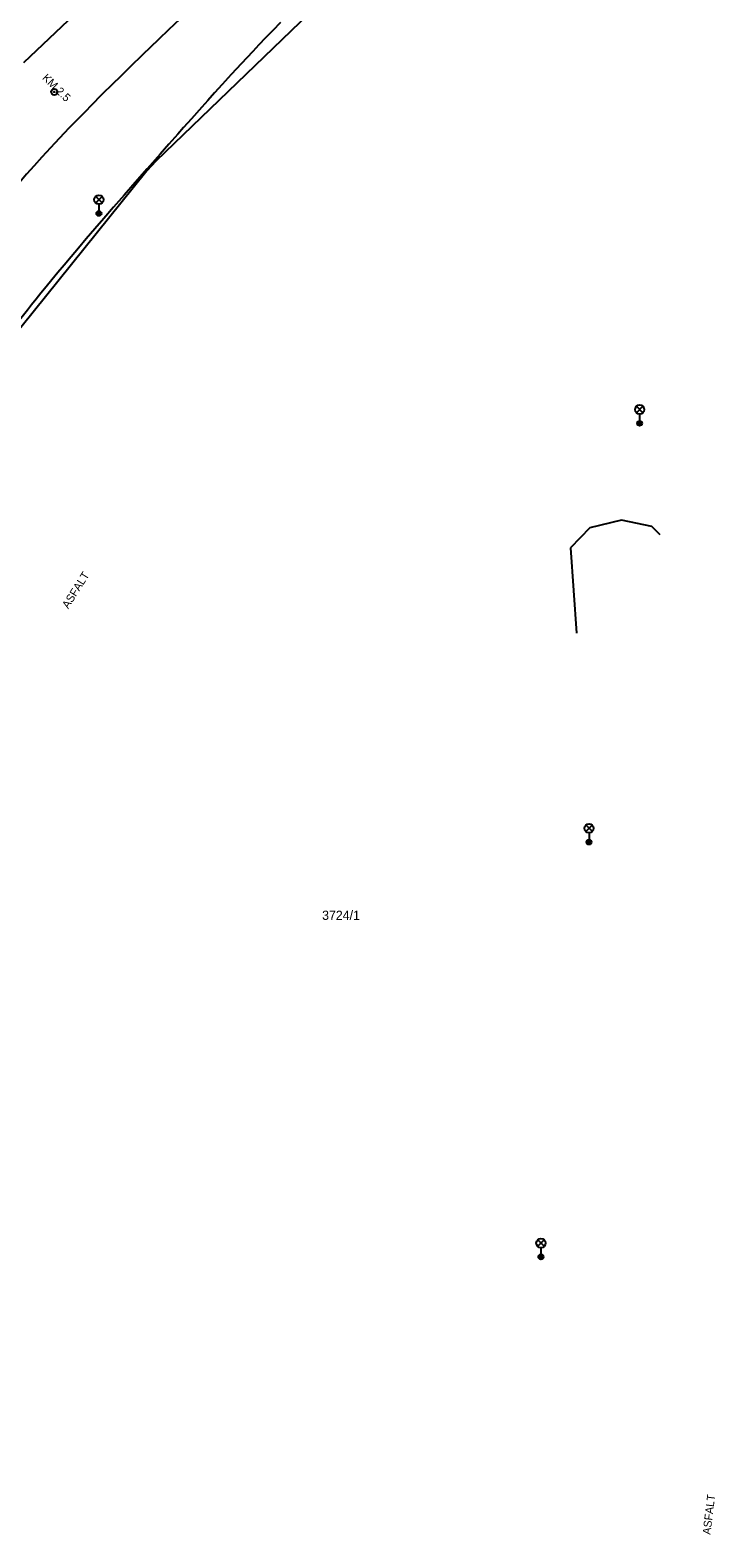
# Model space of a CAD drawing. Extents: x -540150 to -533593, y -1185082 to -1180066.
# Drawn here: x -536634.4 to -536578.8, y -1182998.6 to -1182876.4 of the extents above; entities that cross this region are included whole.
import ezdxf

# ---------------------------------------------------------------- set-up
doc = ezdxf.new("R2010")
doc.units = 0
for name, color, linetype in [('KN_HRAN_PARCEL', 7, 'Continuous'), ('KN_PARC_Č', 7, 'Continuous'), ('Vrstva 10', 7, 'Continuous'), ('Vrstva 13', 7, 'Continuous'), ('Vrstva 14', 7, 'Continuous'), ('Vrstva 25', 7, 'Continuous'), ('Vrstva 33', 7, 'Continuous'), ('Vrstva 40', 7, 'Continuous')]:
    doc.layers.add(name, color=color, linetype=linetype)

msp = doc.modelspace()

# ---------------------------------------------------------------- linework, layer by layer
at = {"layer": 'KN_HRAN_PARCEL'}
for p, q in [((-536634.92, -1182878.98), (-536615.5, -1182860.52)), ((-536607.51, -1182870.91), (-536624.2, -1182887)), ((-536624.2, -1182887), (-536624.93, -1182887.78)), ((-536624.93, -1182887.78), (-536642.68, -1182909.81))]:
    msp.add_line(p, q, dxfattribs=at)
at = {"layer": 'Vrstva 10'}
for p, q in [((-536614.08, -1182875.75), (-536614.7, -1182876.39)), ((-536628.42, -1182891.65), (-536629.16, -1182892.51))]:
    msp.add_line(p, q, dxfattribs=at)
for points in [[(-536614.7, -1182876.39), (-536615.28, -1182876.99), (-536615.83, -1182877.56)], [(-536615.83, -1182877.56), (-536616.33, -1182878.1), (-536616.81, -1182878.6), (-536617.25, -1182879.08), (-536618.08, -1182879.97), (-536618.8, -1182880.77), (-536619.43, -1182881.46), (-536619.99, -1182882.07), (-536620.47, -1182882.61), (-536621.31, -1182883.56), (-536621.95, -1182884.27), (-536622.42, -1182884.81)], [(-536622.42, -1182884.81), (-536623.14, -1182885.62), (-536623.86, -1182886.44), (-536624.9, -1182887.63), (-536625.88, -1182888.73), (-536626.78, -1182889.77), (-536627.63, -1182890.74), (-536628.42, -1182891.65)], [(-536629.16, -1182892.51), (-536629.85, -1182893.31), (-536630.49, -1182894.06), (-536631.09, -1182894.77), (-536631.65, -1182895.44), (-536632.17, -1182896.06), (-536632.66, -1182896.65), (-536633.11, -1182897.21), (-536633.54, -1182897.73), (-536633.93, -1182898.22), (-536634.3, -1182898.68), (-536634.64, -1182899.11), (-536635.28, -1182899.93)]]:
    msp.add_lwpolyline(points, dxfattribs=at)
at = {"layer": 'Vrstva 13'}
for points in [[(-536620.66, -1182873.98), (-536621.22, -1182874.5), (-536622.26, -1182875.48), (-536623.17, -1182876.34), (-536623.96, -1182877.09), (-536624.65, -1182877.76), (-536625.26, -1182878.34), (-536626.31, -1182879.37), (-536627.1, -1182880.14), (-536627.69, -1182880.72)], [(-536627.69, -1182880.72), (-536628.58, -1182881.6), (-536629.46, -1182882.48), (-536629.93, -1182882.96), (-536630.39, -1182883.42), (-536630.82, -1182883.87), (-536631.24, -1182884.3), (-536631.65, -1182884.73), (-536632.04, -1182885.14), (-536632.41, -1182885.54), (-536632.77, -1182885.93), (-536633.12, -1182886.31), (-536633.46, -1182886.68), (-536634.1, -1182887.39)], [(-536634.1, -1182887.39), (-536634.7, -1182888.06), (-536635.26, -1182888.7)]]:
    msp.add_lwpolyline(points, dxfattribs=at)
at = {"layer": 'Vrstva 14'}
msp.add_line((-536590.52, -1182918.42), (-536590.02, -1182925.36), dxfattribs=at)
for points in [[(-536586.36, -1182916.17), (-536588.93, -1182916.79), (-536590.52, -1182918.42)], [(-536583.23, -1182917.37), (-536583.9, -1182916.68), (-536586.36, -1182916.17)]]:
    msp.add_lwpolyline(points, dxfattribs=at)
at = {"layer": 'Vrstva 25'}
for radius in [0.25, 0.0303]:
    msp.add_circle((-536632.46, -1182881.38), radius, dxfattribs=at)
at = {"layer": 'Vrstva 33'}
for p, q in [((-536629.09, -1182890.39), (-536628.56, -1182889.86)), ((-536629.09, -1182889.86), (-536628.56, -1182890.39)), ((-536628.83, -1182890.5), (-536628.83, -1182891.25)), ((-536585.15, -1182907.44), (-536584.62, -1182906.91)), ((-536585.15, -1182906.91), (-536584.62, -1182907.44)), ((-536584.89, -1182907.55), (-536584.89, -1182908.3)), ((-536589.26, -1182941.46), (-536588.73, -1182940.93)), ((-536589.26, -1182940.93), (-536588.73, -1182941.46)), ((-536589, -1182941.57), (-536589, -1182942.32)), ((-536593.17, -1182975.16), (-536592.64, -1182974.63)), ((-536593.17, -1182974.63), (-536592.64, -1182975.16)), ((-536592.91, -1182975.27), (-536592.91, -1182976.02))]:
    msp.add_line(p, q, dxfattribs=at)
for centre, radius in [((-536628.83, -1182890.13), 0.375), ((-536628.83, -1182891.25), 0.2), ((-536628.83, -1182891.25), 0.145), ((-536628.83, -1182891.25), 0.0876), ((-536584.89, -1182907.18), 0.375), ((-536584.89, -1182908.3), 0.2), ((-536584.89, -1182908.3), 0.145), ((-536584.89, -1182908.3), 0.0876), ((-536589, -1182941.2), 0.375), ((-536589, -1182942.32), 0.2), ((-536589, -1182942.32), 0.145), ((-536589, -1182942.32), 0.0876), ((-536592.91, -1182974.9), 0.375), ((-536592.91, -1182976.02), 0.2), ((-536592.91, -1182976.02), 0.145), ((-536592.91, -1182976.02), 0.0876)]:
    msp.add_circle(centre, radius, dxfattribs=at)

# ---------------------------------------------------------------- texts
at = {"layer": 'KN_PARC_Č'}
msp.add_text('3724/1', height=0.75, dxfattribs=at).set_placement((-536610.69, -1182948.64))
at = {"layer": 'Vrstva 40'}
for s, rotation, p in [('KM 2.5', 315.553, (-536633.48, -1182880.3)), ('ASFALT', 57.9004, (-536631.32, -1182923.41)), ('ASFALT', 83.0752, (-536579.14, -1182998.61))]:
    msp.add_text(s, height=0.65, rotation=rotation, dxfattribs=at).set_placement(p)

doc.saveas('drawing.dxf')
